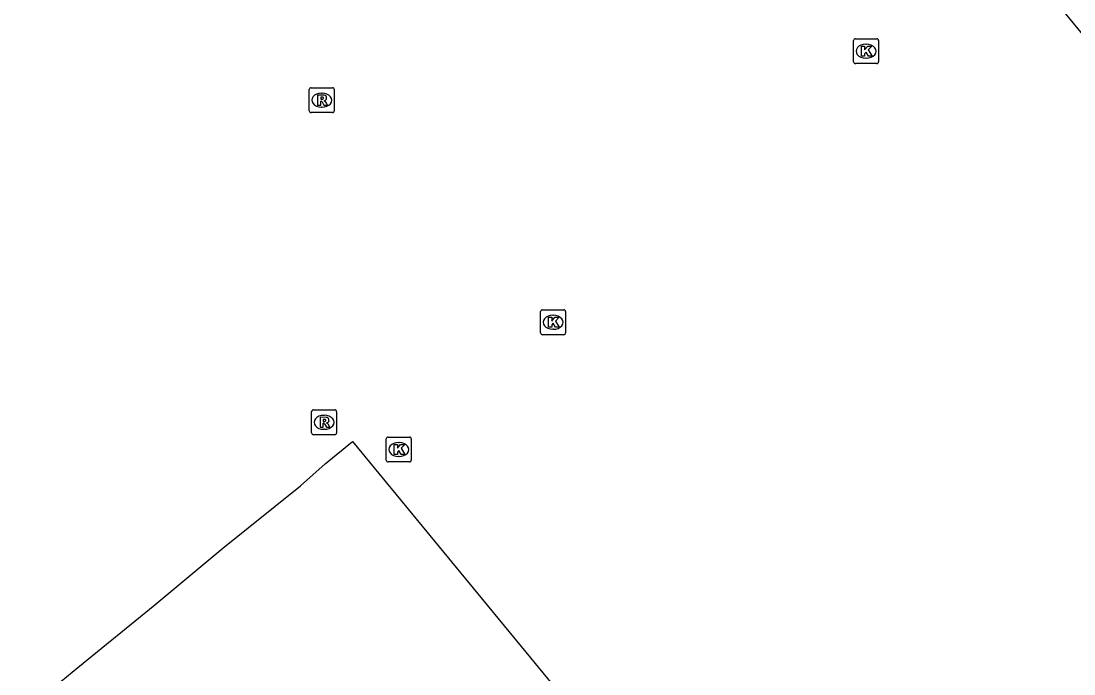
# Model space of a CAD drawing. Extents: x 156141 to 158132, y 385651 to 388399.
# Drawn here: x 157165.67 to 157207.86, y 386348.11 to 386374.26 of the extents above; entities that cross this region are included whole.
import ezdxf

# ---------------------------------------------------------------- set-up
doc = ezdxf.new("R2010")
doc.units = 0
for name, color, linetype in [('IMGEO_Groenvoorziening', 7, 'Continuous'), ('IMGEO_Kolk', 7, 'Continuous'), ('IMGEO_Pand', 7, 'Continuous'), ('IMGEO_Rioolput', 7, 'Continuous')]:
    doc.layers.add(name, color=color, linetype=linetype)

msp = doc.modelspace()

# ---------------------------------------------------------------- linework, layer by layer
at = {"layer": 'IMGEO_Groenvoorziening'}
msp.add_lwpolyline([(157247.676, 386325.673), (157242.926, 386331.607), (157204.09, 386378.741)], dxfattribs=at)
at = {"layer": 'IMGEO_Kolk'}
for p, q in [((157199.027, 386372.63), (157199.027, 386373.482)), ((157199.102, 386373.556), (157199.954, 386373.556)), ((157200.028, 386373.482), (157200.028, 386372.63)), ((157199.515, 386373.336), (157199.54, 386373.336)), ((157199.954, 386372.556), (157199.102, 386372.556)), ((157199.538, 386372.776), (157199.513, 386372.776)), ((157186.489, 386361.77), (157186.489, 386362.622)), ((157186.564, 386362.696), (157187.416, 386362.696)), ((157186.977, 386362.476), (157187.002, 386362.476)), ((157187.49, 386362.622), (157187.49, 386361.77)), ((157187.416, 386361.696), (157186.564, 386361.696)), ((157187, 386361.916), (157186.975, 386361.916)), ((157180.305, 386356.673), (157180.305, 386357.525)), ((157180.38, 386357.599), (157181.232, 386357.599)), ((157180.793, 386357.379), (157180.818, 386357.379)), ((157181.306, 386357.525), (157181.306, 386356.673)), ((157181.232, 386356.599), (157180.38, 386356.599)), ((157180.816, 386356.819), (157180.791, 386356.819))]:
    msp.add_line(p, q, dxfattribs=at)
for points in [[(157199.027, 386372.63), (157199.027, 386373.482)], [(157199.102, 386373.556), (157199.954, 386373.556)], [(157200.028, 386373.482), (157200.028, 386372.63)], [(157199.348, 386373.256), (157199.471, 386373.256), (157199.471, 386373.105), (157199.601, 386373.256), (157199.765, 386373.256), (157199.619, 386373.105), (157199.772, 386372.856), (157199.62, 386372.856), (157199.535, 386373.02), (157199.471, 386372.953), (157199.471, 386372.856), (157199.348, 386372.856), (157199.348, 386373.256)], [(157199.954, 386372.556), (157199.102, 386372.556)], [(157186.489, 386361.77), (157186.489, 386362.622)], [(157186.564, 386362.696), (157187.416, 386362.696)], [(157187.49, 386362.622), (157187.49, 386361.77)], [(157186.81, 386362.396), (157186.933, 386362.396), (157186.933, 386362.245), (157187.063, 386362.396), (157187.227, 386362.396), (157187.081, 386362.245), (157187.234, 386361.996), (157187.082, 386361.996), (157186.997, 386362.16), (157186.933, 386362.093), (157186.933, 386361.996), (157186.81, 386361.996), (157186.81, 386362.396)], [(157187.416, 386361.696), (157186.564, 386361.696)], [(157180.305, 386356.673), (157180.305, 386357.525)], [(157180.38, 386357.599), (157181.232, 386357.599)], [(157181.306, 386357.525), (157181.306, 386356.673)], [(157180.626, 386357.299), (157180.749, 386357.299), (157180.749, 386357.148), (157180.879, 386357.299), (157181.043, 386357.299), (157180.897, 386357.148), (157181.05, 386356.899), (157180.898, 386356.899), (157180.813, 386357.063), (157180.749, 386356.996), (157180.749, 386356.899), (157180.626, 386356.899), (157180.626, 386357.299)], [(157181.232, 386356.599), (157180.38, 386356.599)]]:
    msp.add_lwpolyline(points, dxfattribs=at)
for centre, start, end in [((157199.104, 386373.48), 91.552, 178.448), ((157199.104, 386373.48), 91.552, 178.448), ((157199.952, 386373.48), 1.552, 88.448), ((157199.952, 386373.48), 1.552, 88.448), ((157199.104, 386372.632), 181.552, 268.448), ((157199.104, 386372.632), 181.552, 268.448), ((157199.952, 386372.632), 271.552, 358.448), ((157199.952, 386372.632), 271.552, 358.448), ((157186.566, 386362.62), 91.552, 178.448), ((157186.566, 386362.62), 91.552, 178.448), ((157187.414, 386362.62), 1.552, 88.448), ((157187.414, 386362.62), 1.552, 88.448), ((157186.566, 386361.772), 181.552, 268.448), ((157186.566, 386361.772), 181.552, 268.448), ((157187.414, 386361.772), 271.552, 358.448), ((157187.414, 386361.772), 271.552, 358.448), ((157180.382, 386357.523), 91.552, 178.448), ((157180.382, 386357.523), 91.552, 178.448), ((157181.23, 386357.523), 1.552, 88.448), ((157181.23, 386357.523), 1.552, 88.448), ((157180.382, 386356.675), 181.552, 268.448), ((157180.382, 386356.675), 181.552, 268.448), ((157181.23, 386356.675), 271.552, 358.448), ((157181.23, 386356.675), 271.552, 358.448)]:
    msp.add_arc(centre, 0.0765, start, end, dxfattribs=at)
for centre, major_axis, ratio, start_param, end_param in [((157199.514, 386373.056), (-0.387, 0.002), 0.722429, 4.712389, 7.853982), ((157199.539, 386373.056), (-0.39, 0.002), 0.717154, 1.570796, 4.712389), ((157186.976, 386362.196), (-0.387, 0.002), 0.722429, 4.712389, 7.853982), ((157187.001, 386362.196), (-0.39, 0.002), 0.717154, 1.570796, 4.712389), ((157180.792, 386357.099), (-0.387, 0.002), 0.722429, 4.712389, 7.853982), ((157180.817, 386357.099), (-0.39, 0.002), 0.717154, 1.570796, 4.712389)]:
    msp.add_ellipse(centre, major_axis=major_axis, ratio=ratio, start_param=start_param, end_param=end_param, dxfattribs=at)
at = {"layer": 'IMGEO_Pand'}
msp.add_lwpolyline([(157149.922, 386333.398), (157160.041, 386341.853), (157161.117, 386342.776), (157162.133, 386343.594), (157165.226, 386346.119), (157167.948, 386348.366), (157171.025, 386350.88), (157173.757, 386353.14), (157176.864, 386355.643), (157177.859, 386356.521), (157178.954, 386357.421), (157199.602, 386332.321), (157182.63, 386318.349), (157181.607, 386317.478), (157184.594, 386313.821), (157180.217, 386310.192), (157173.499, 386304.656), (157162.753, 386317.816), (157155.393, 386326.726), (157149.922, 386333.398)], dxfattribs=at)
at = {"layer": 'IMGEO_Rioolput'}
for p, q in [((157177.217, 386370.667), (157177.217, 386371.519)), ((157177.292, 386371.593), (157178.144, 386371.593)), ((157177.705, 386371.373), (157177.73, 386371.373)), ((157178.218, 386371.519), (157178.218, 386370.667)), ((157178.144, 386370.593), (157177.292, 386370.593)), ((157177.728, 386370.813), (157177.703, 386370.813)), ((157177.312, 386357.762), (157177.312, 386358.614)), ((157177.387, 386358.688), (157178.239, 386358.688)), ((157178.313, 386358.614), (157178.313, 386357.762)), ((157177.8, 386358.468), (157177.825, 386358.468)), ((157177.823, 386357.908), (157177.798, 386357.908)), ((157178.239, 386357.688), (157177.387, 386357.688))]:
    msp.add_line(p, q, dxfattribs=at)
for points in [[(157177.217, 386370.667), (157177.217, 386371.519)], [(157177.292, 386371.593), (157178.144, 386371.593)], [(157177.806, 386371.291), (157177.554, 386371.293), (157177.554, 386370.893)], [(157178.218, 386371.519), (157178.218, 386370.667)], [(157177.554, 386370.893), (157177.678, 386370.893), (157177.678, 386371.055), (157177.689, 386371.055)], [(157177.732, 386371.212), (157177.678, 386371.212), (157177.678, 386371.131)], [(157177.678, 386371.131), (157177.73, 386371.131)], [(157177.736, 386371.026), (157177.807, 386370.893), (157177.947, 386370.893), (157177.882, 386371.019)], [(157178.144, 386370.593), (157177.292, 386370.593)], [(157177.312, 386357.762), (157177.312, 386358.614)], [(157177.387, 386358.688), (157178.239, 386358.688)], [(157178.313, 386358.614), (157178.313, 386357.762)], [(157177.901, 386358.386), (157177.649, 386358.388), (157177.649, 386357.988)], [(157177.827, 386358.307), (157177.773, 386358.307), (157177.773, 386358.226)], [(157177.773, 386358.226), (157177.825, 386358.226)], [(157177.649, 386357.988), (157177.773, 386357.988), (157177.773, 386358.15), (157177.784, 386358.15)], [(157177.831, 386358.121), (157177.902, 386357.988), (157178.042, 386357.988), (157177.977, 386358.114)], [(157178.239, 386357.688), (157177.387, 386357.688)]]:
    msp.add_lwpolyline(points, dxfattribs=at)
for centre, radius, start, end in [((157177.294, 386371.517), 0.0765, 91.552, 178.448), ((157177.294, 386371.517), 0.0765, 91.552, 178.448), ((157177.805, 386371.181), 0.109, 350.3612, 89.416), ((157178.142, 386371.517), 0.0765, 1.552, 88.448), ((157178.142, 386371.517), 0.0765, 1.552, 88.448), ((157177.688, 386371.002), 0.0533, 26.0293, 88.6989), ((157177.714, 386371.32), 0.19, 274.7715, 282.9687), ((157177.738, 386371.116), 0.0964, 77.0061, 93.1865), ((157177.752, 386371.173), 0.0378, 276.6634, 79.6772), ((157177.803, 386371.181), 0.112, 277.5842, 350.9817), ((157177.787, 386370.966), 0.108, 29.5134, 73.7905), ((157177.294, 386370.669), 0.0765, 181.552, 268.448), ((157177.294, 386370.669), 0.0765, 181.552, 268.448), ((157178.142, 386370.669), 0.0765, 271.552, 358.448), ((157178.142, 386370.669), 0.0765, 271.552, 358.448), ((157177.389, 386358.612), 0.0765, 91.552, 178.448), ((157177.389, 386358.612), 0.0765, 91.552, 178.448), ((157178.237, 386358.612), 0.0765, 1.552, 88.448), ((157178.237, 386358.612), 0.0765, 1.552, 88.448), ((157177.809, 386358.415), 0.19, 274.7715, 282.9687), ((157177.833, 386358.211), 0.0964, 77.0061, 93.1865), ((157177.847, 386358.268), 0.0378, 276.6634, 79.6772), ((157177.9, 386358.276), 0.109, 350.3612, 89.416), ((157177.898, 386358.276), 0.112, 277.5842, 350.9817), ((157177.389, 386357.764), 0.0765, 181.552, 268.448), ((157177.389, 386357.764), 0.0765, 181.552, 268.448), ((157177.783, 386358.097), 0.0533, 26.0293, 88.6989), ((157177.882, 386358.061), 0.108, 29.5134, 73.7905), ((157178.237, 386357.764), 0.0765, 271.552, 358.448), ((157178.237, 386357.764), 0.0765, 271.552, 358.448)]:
    msp.add_arc(centre, radius, start, end, dxfattribs=at)
for centre, major_axis, ratio, start_param, end_param in [((157177.704, 386371.093), (-0.387, 0.002), 0.722429, 4.712389, 7.853982), ((157177.729, 386371.093), (-0.39, 0.002), 0.717154, 1.570796, 4.712389), ((157177.799, 386358.188), (-0.387, 0.002), 0.722429, 4.712389, 7.853982), ((157177.824, 386358.188), (-0.39, 0.002), 0.717154, 1.570796, 4.712389)]:
    msp.add_ellipse(centre, major_axis=major_axis, ratio=ratio, start_param=start_param, end_param=end_param, dxfattribs=at)

doc.saveas('drawing.dxf')
